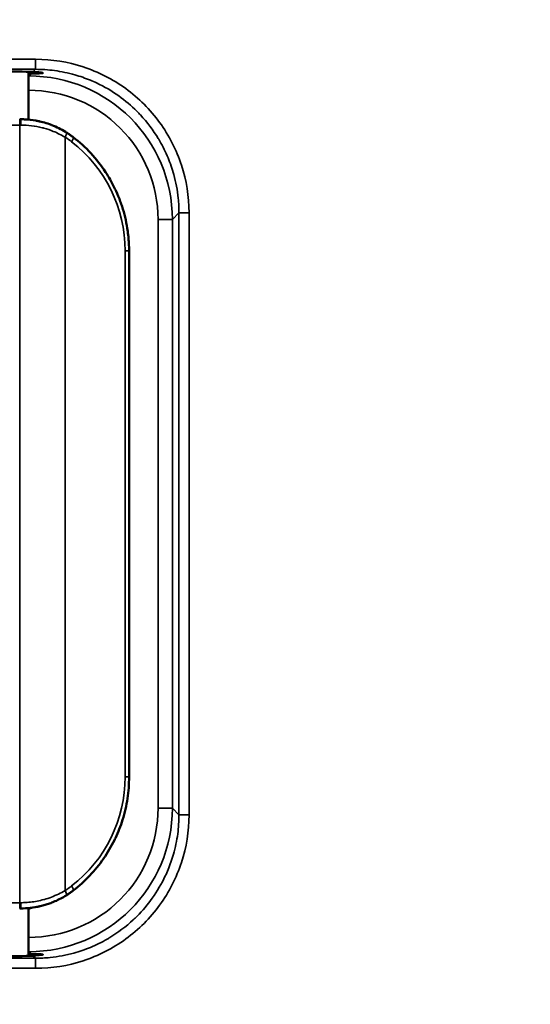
# Model space of a CAD drawing. Header units: millimetres. Extents: x 50 to 3176, y 50 to 2109.
# Tile 440 of 656: x 1339 to 1356, y 1664 to 1699. Entities that reach past the tile are written whole.
import ezdxf

# ---------------------------------------------------------------- set-up
doc = ezdxf.new("R2010")
doc.units = ezdxf.units.MM
doc.header["$LTSCALE"] = 10
for name, color, linetype, lineweight in [('Dimension (ISO)', 7, 'Continuous', 25), ('Visible (ISO)', 7, 'Continuous', 50), ('Visible Narrow (ISO)', 7, 'Continuous', 35)]:
    doc.layers.add(name, color=color, linetype=linetype, lineweight=lineweight)
doc.styles.add('Note Text (ANSI)', font='tahoma.ttf')
doc.dimstyles.new('Default (ISO)', dxfattribs={"dimscale": 10, "dimtxt": 1, "dimasz": 2.5, "dimexe": 3.175, "dimexo": 0, "dimgap": 0.762, "dimtad": 1, "dimrnd": 1e-08, "dimzin": 0, "dimdsep": 46, "dimtxsty": 'Note Text (ANSI)', "dimcen": 0.09, "dimdle": 10, "dimclrd": 1, "dimclre": 1, "dimclrt": 1, "dimazin": 0, "dimtfac": 3.5052, "dimtmove": 0, "dimatfit": 3, "dimfxl": 1, "dimtolj": 1, "dimtzin": 0, "dimlwd": -1, "dimlwe": -1, "dimarcsym": 0})

# ---------------------------------------------------------------- blocks, each defined once
blk = doc.blocks.new('*D9')
at = {"layer": 'Defpoints', "color": 0, "transparency": 16777216}
for p in [(1224.457, 1772.212), (1481.12, 1772.212), (1342.024, 1609.242)]:
    blk.add_point(p, dxfattribs=at)
at = {"layer": 'Dimension (ISO)', "color": 1, "transparency": 16777216}
for p, q in [((1224.457, 1772.212), (1512.87, 1772.212)), ((1481.12, 1634.242), (1481.12, 1747.212)), ((1342.024, 1609.242), (1512.87, 1609.242))]:
    blk.add_line(p, q, dxfattribs=at)
for points in [[(1476.954, 1747.212), (1485.287, 1747.212), (1481.12, 1772.212)], [(1476.954, 1634.242), (1485.287, 1634.242), (1481.12, 1609.242)]]:
    blk.add_solid(points, dxfattribs=at)
at = {"layer": 'Dimension (ISO)', "color": 1, "transparency": 16777216, "insert": (1460.418, 1625.421), "char_height": 10, "attachment_point": 1, "rotation": 90, "style": 'Note Text (ANSI)'}
blk.add_mtext('\\A1;162.97 mm [6.416 in]', dxfattribs=at)
blk = doc.blocks.new('*D10')
at = {"layer": 'Defpoints', "color": 0, "transparency": 16777216}
for p in [(1372.453, 1835.062), (1574.015, 1835.062), (1342.024, 1609.242)]:
    blk.add_point(p, dxfattribs=at)
at = {"layer": 'Dimension (ISO)', "color": 1, "transparency": 16777216}
for p, q in [((1372.453, 1835.062), (1605.765, 1835.062)), ((1574.015, 1634.242), (1574.015, 1810.062)), ((1342.024, 1609.242), (1605.765, 1609.242))]:
    blk.add_line(p, q, dxfattribs=at)
for points in [[(1569.848, 1810.062), (1578.182, 1810.062), (1574.015, 1835.062)], [(1569.848, 1634.242), (1578.182, 1634.242), (1574.015, 1609.242)]]:
    blk.add_solid(points, dxfattribs=at)
at = {"layer": 'Dimension (ISO)', "color": 1, "transparency": 16777216, "insert": (1553.312, 1656.453), "char_height": 10, "attachment_point": 1, "rotation": 90, "style": 'Note Text (ANSI)'}
blk.add_mtext('\\A1;225.82 mm [8.891 in]', dxfattribs=at)

msp = doc.modelspace()

# ---------------------------------------------------------------- linework, layer by layer
at = {"layer": 'Visible (ISO)'}
for p, q in [((1338.953, 1695.0471), (1338.953, 1696.7152)), ((1338.6758, 1695.0599), (1338.6416, 1695.0599)), ((1342.453, 1690.4774), (1342.453, 1672.1425)), ((1344.522, 1670.3616), (1344.5216, 1670.3616)), ((1338.6416, 1667.5599), (1338.6758, 1667.5599)), ((1338.953, 1665.9079), (1338.953, 1667.5728))]:
    msp.add_line(p, q, dxfattribs=at)
msp.add_arc((1338.1371, 1668.3861), 1.19, 313.28202, 317.27889, dxfattribs=at)
for centre, major_axis, ratio, start_param, end_param in [((1335.953, 1696.6838), (-3.5, 0), 0.0174551, 3.5928872, 6.8242848), ((1335.953, 1696.6838), (-3.5, 0), 0.0174551, 2.6004931, 2.6553917), ((1338.7253, 1691.8998), (0.0001, -3.1489), 0.9548552, 2.5792091, 2.6037832), ((1338.7253, 1691.8998), (0.0001, -3.1489), 0.9548552, 2.5060011, 2.5153882), ((1338.725, 1670.7206), (-0.0003, -3.1495), 0.9548512, 0.6142304, 0.6356471), ((1338.725, 1670.7206), (-0.0003, -3.1495), 0.9548512, 0.5378862, 0.5511047), ((1335.953, 1665.9394), (-3.5, 0), 0.0174551, 5.7420858, 8.9734834), ((1335.953, 1665.9394), (-3.5, 0), 0.0174551, 3.6277936, 3.6826922)]:
    msp.add_ellipse(centre, major_axis=major_axis, ratio=ratio, start_param=start_param, end_param=end_param, dxfattribs=at)
for points, knots in [([(1339.0474, 1696.6552), (1339.152, 1696.6586), (1339.2423, 1696.6594), (1339.4007, 1696.6612), (1339.4472, 1696.6632), (1339.4576, 1696.6736), (1339.4226, 1696.6829), (1339.2833, 1696.6998), (1339.2005, 1696.7068), (1339.1026, 1696.7104)], [-1.14151638, -1.14151638, -1.14151638, -1.14151638, -1.07657142, -1.07657142, -0.98681819, -0.98681819, -0.89725349, -0.89725349, -0.83207297, -0.83207297, -0.83207297, -0.83207297]), ([(1339.2074, 1695.0126), (1339.2658, 1695.0021), (1339.3078, 1694.9928), (1339.3465, 1694.9841), (1339.3547, 1694.9821), (1339.3581, 1694.9813), (1339.3585, 1694.9813), (1339.3585, 1694.9813)], [0.113325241, 0.113325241, 0.113325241, 0.113325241, 0.169680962, 0.169680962, 0.19994794, 0.19994794, 0.206014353, 0.206014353, 0.206014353, 0.206014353]), ([(1339.2076, 1695.0124), (1339.2149, 1695.0111), (1339.2222, 1695.0098), (1339.2295, 1695.0084), (1339.3038, 1694.9944), (1339.3761, 1694.978), (1339.4477, 1694.9589), (1339.5256, 1694.9382), (1339.6028, 1694.9144), (1339.681, 1694.8865), (1339.7013, 1694.8793), (1339.7215, 1694.8719), (1339.7419, 1694.8641), (1339.7492, 1694.8614), (1339.7566, 1694.8585), (1339.7639, 1694.8557)], [0.31959862, 0.31959862, 0.31959862, 0.31959862, 0.33333333, 0.33333333, 0.33333333, 0.47412562, 0.47412562, 0.47412562, 0.62714453, 0.62714453, 0.62714453, 0.66666667, 0.66666667, 0.66666667, 0.68084134, 0.68084134, 0.68084134, 0.68084134]), ([(1339.3481, 1694.9836), (1339.3516, 1694.9828), (1339.3542, 1694.9823), (1339.3575, 1694.9815), (1339.3584, 1694.9813), (1339.3594, 1694.981), (1339.3595, 1694.981), (1339.3597, 1694.981), (1339.3598, 1694.981), (1339.3598, 1694.9809), (1339.3598, 1694.9809), (1339.3598, 1694.9809), (1339.3598, 1694.9809), (1339.3598, 1694.9809)], [0, 0, 0, 0, 0.012433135, 0.012433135, 0.021756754, 0.021756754, 0.023504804, 0.023504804, 0.023832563, 0.023832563, 0.023861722, 0.023861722, 0.023876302, 0.023876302, 0.023876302, 0.023876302]), ([(1340.4874, 1694.4512), (1340.477, 1694.4591), (1340.4666, 1694.4669), (1340.4457, 1694.4823), (1340.4352, 1694.4899), (1340.4141, 1694.5051), (1340.4035, 1694.5126), (1340.3822, 1694.5275), (1340.3715, 1694.5348), (1340.35, 1694.5494), (1340.3392, 1694.5566), (1340.3284, 1694.5637)], [2.518451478, 2.518451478, 2.518451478, 2.518451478, 2.531193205, 2.531193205, 2.543934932, 2.543934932, 2.55667666, 2.55667666, 2.569418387, 2.569418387, 2.582160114, 2.582160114, 2.582160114, 2.582160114]), ([(1340.5102, 1694.4338), (1340.9434, 1694.099), (1341.3297, 1693.6837), (1341.7464, 1693.048), (1341.8482, 1692.8699), (1341.9387, 1692.6861)], [0, 0, 0, 0, 0.16944511, 0.16944511, 0.23151053, 0.23151053, 0.23151053, 0.23151053]), ([(1341.9387, 1692.6861), (1341.9463, 1692.6707), (1341.9538, 1692.6551), (1341.9613, 1692.6396), (1341.9739, 1692.6132), (1341.9864, 1692.5866), (1341.9986, 1692.5599), (1342.0531, 1692.441), (1342.1032, 1692.3193), (1342.148, 1692.1968), (1342.1702, 1692.1361), (1342.1912, 1692.0752), (1342.2109, 1692.0144)], [0.48795117, 0.48795117, 0.48795117, 0.48795117, 0.5, 0.5, 0.5, 0.52045182, 0.52045182, 0.52045182, 0.6114843, 0.6114843, 0.6114843, 0.65657017, 0.65657017, 0.65657017, 0.65657017]), ([(1342.3904, 1691.2657), (1342.4024, 1691.1904), (1342.413, 1691.1129), (1342.4219, 1691.0336), (1342.4238, 1691.017), (1342.4256, 1691.0004), (1342.4273, 1690.9837), (1342.4438, 1690.8215), (1342.453, 1690.6517), (1342.453, 1690.4774)], [0.83629257, 0.83629257, 0.83629257, 0.83629257, 0.88693799, 0.88693799, 0.88693799, 0.89749261, 0.89749261, 0.89749261, 1, 1, 1, 1]), ([(1342.2259, 1670.6529), (1342.1576, 1670.4339), (1342.073, 1670.217), (1341.9758, 1670.0108), (1341.9647, 1669.9873), (1341.9535, 1669.9639), (1341.9421, 1669.9407)], [0.33340324, 0.33340324, 0.33340324, 0.33340324, 0.48292324, 0.48292324, 0.48292324, 0.49996352, 0.49996352, 0.49996352, 0.49996352]), ([(1341.5626, 1669.2946), (1341.5626, 1669.2945), (1341.5625, 1669.2944), (1341.5624, 1669.2943), (1341.4196, 1669.0883), (1341.2589, 1668.8897), (1341.0828, 1668.7039), (1341.0826, 1668.7037), (1341.0824, 1668.7035), (1341.0822, 1668.7033)], [0.6665899, 0.6665899, 0.6665899, 0.6665899, 0.66666667, 0.66666667, 0.66666667, 0.83333333, 0.83333333, 0.83333333, 0.83352498, 0.83352498, 0.83352498, 0.83352498]), ([(1340.2654, 1668.0157), (1340.2019, 1667.976), (1340.137, 1667.9388), (1340.0053, 1667.8696), (1339.9383, 1667.8375), (1339.8355, 1667.7929), (1339.8001, 1667.7783), (1339.7111, 1667.7436), (1339.6574, 1667.7245), (1339.5504, 1667.6897), (1339.4972, 1667.674), (1339.4435, 1667.6598)], [0.00000208, 0.00000208, 0.00000208, 0.00000208, 0.13188906, 0.13188906, 0.26425896, 0.26425896, 0.33333333, 0.33333333, 0.4372302, 0.4372302, 0.53872677, 0.53872677, 0.53872677, 0.53872677]), ([(1340.2994, 1668.0373), (1340.3102, 1668.0442), (1340.321, 1668.0512), (1340.3424, 1668.0654), (1340.353, 1668.0725), (1340.3742, 1668.087), (1340.3848, 1668.0943), (1340.4059, 1668.109), (1340.4163, 1668.1164), (1340.4372, 1668.1314), (1340.4476, 1668.139), (1340.4579, 1668.1466)], [0.548159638, 0.548159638, 0.548159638, 0.548159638, 0.560744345, 0.560744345, 0.573329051, 0.573329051, 0.585913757, 0.585913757, 0.598498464, 0.598498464, 0.61108317, 0.61108317, 0.61108317, 0.61108317]), ([(1339.3584, 1667.6386), (1339.3584, 1667.6386), (1339.3584, 1667.6386), (1339.3582, 1667.6386), (1339.3573, 1667.6384), (1339.3521, 1667.6372), (1339.3433, 1667.6351), (1339.2908, 1667.6234), (1339.213, 1667.6062), (1339.0732, 1667.5862), (1339.0433, 1667.5824), (1339.0114, 1667.5788)], [0.04848599, 0.04848599, 0.04848599, 0.04848599, 0.04942029, 0.04942029, 0.0587219, 0.0587219, 0.08665903, 0.08665903, 0.17113456, 0.17113456, 0.19213005, 0.19213005, 0.19213005, 0.19213005]), ([(1339.3589, 1667.6387), (1339.3589, 1667.6387), (1339.3589, 1667.6387), (1339.3589, 1667.6387), (1339.3589, 1667.6387), (1339.3588, 1667.6387), (1339.3588, 1667.6387), (1339.3587, 1667.6387), (1339.3586, 1667.6386), (1339.3561, 1667.6381), (1339.3515, 1667.637), (1339.3264, 1667.6313), (1339.2964, 1667.6245), (1339.2548, 1667.6163)], [0, 0, 0, 0, 0.000011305, 0.000011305, 0.000086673, 0.000086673, 0.000388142, 0.000388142, 0.00152046, 0.00152046, 0.02569734, 0.02569734, 0.074081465, 0.074081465, 0.074081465, 0.074081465]), ([(1339.0474, 1665.9679), (1339.0863, 1665.9667), (1339.1228, 1665.9658), (1339.3464, 1665.9614), (1339.4447, 1665.9625), (1339.4524, 1665.9547), (1339.4602, 1665.947), (1339.3785, 1665.9294), (1339.1729, 1665.9158), (1339.1389, 1665.9141), (1339.1026, 1665.9127)], [-0.15717148, -0.15717148, -0.15717148, -0.15717148, -0.13347504, -0.13347504, 0, 0, 0, 0.13346867, 0.13346867, 0.15723216, 0.15723216, 0.15723216, 0.15723216])]:
    msp.add_open_spline(points, degree=3, knots=knots, dxfattribs=at)
for points in [[(1338.6758, 1695.0599), (1338.7198, 1695.0599), (1338.7636, 1695.059), (1338.8072, 1695.057)], [(1338.8072, 1695.0571), (1338.9416, 1695.0512), (1339.0759, 1695.0362), (1339.2076, 1695.0124)], [(1339.284, 1694.9976), (1339.3018, 1694.994), (1339.3166, 1694.9908), (1339.3283, 1694.9881)], [(1339.7639, 1694.8557), (1339.9274, 1694.792), (1340.0847, 1694.7142), (1340.2326, 1694.6244)], [(1340.2326, 1694.6244), (1340.2436, 1694.6178), (1340.2545, 1694.611), (1340.2654, 1694.6042)], [(1342.2109, 1692.0144), (1342.2896, 1691.7707), (1342.3499, 1691.5195), (1342.3904, 1691.2657)], [(1342.453, 1672.1425), (1342.453, 1671.8929), (1342.4342, 1671.6418), (1342.3965, 1671.3929)], [(1342.3965, 1671.3929), (1342.3584, 1671.1423), (1342.3012, 1670.8941), (1342.2259, 1670.6529)], [(1341.9421, 1669.9407), (1341.8317, 1669.7158), (1341.7044, 1669.4992), (1341.5626, 1669.2946)], [(1341.0822, 1668.7033), (1340.9048, 1668.516), (1340.7128, 1668.3427), (1340.5102, 1668.1861)], [(1338.7579, 1667.5611), (1338.7306, 1667.5603), (1338.7032, 1667.5599), (1338.6758, 1667.5599)], [(1339.4435, 1667.6598), (1339.2217, 1667.6011), (1338.9894, 1667.5674), (1338.7579, 1667.5611)]]:
    msp.add_open_spline(points, degree=3, dxfattribs=at)
at = {"layer": 'Visible Narrow (ISO)'}
for p, q in [((1311.7143, 1697.1499), (1339.1921, 1697.1499)), ((1339.1921, 1697.1499), (1339.1921, 1696.7999)), ((1339.1921, 1696.7999), (1311.7143, 1696.7999)), ((1339.0474, 1696.6552), (1338.9623, 1696.5701)), ((1339.1921, 1696.7999), (1339.1026, 1696.7104)), ((1338.953, 1696.5701), (1338.9623, 1696.5701)), ((1338.9623, 1696.5701), (1338.9623, 1696.0702)), ((1338.9623, 1696.0702), (1338.953, 1696.0702)), ((1338.6416, 1695.0599), (1338.6416, 1694.8599)), ((1338.6416, 1694.8599), (1316.953, 1694.8599)), ((1338.6416, 1694.8599), (1338.6773, 1694.8599)), ((1338.6416, 1667.7599), (1338.6416, 1694.8599)), ((1340.2227, 1694.4346), (1340.2227, 1668.1853)), ((1343.4616, 1691.5709), (1343.9615, 1691.5709)), ((1343.4616, 1671.0522), (1343.4616, 1691.5709)), ((1343.9615, 1691.5709), (1344.1913, 1691.8007)), ((1343.9615, 1691.5709), (1343.9615, 1671.0522)), ((1344.1913, 1670.8224), (1344.1913, 1691.8007)), ((1344.1913, 1691.8007), (1344.5413, 1691.8007)), ((1344.5413, 1691.8007), (1344.5413, 1670.8224)), ((1342.3162, 1672.1425), (1342.3162, 1690.4774)), ((1342.3162, 1690.4774), (1342.453, 1690.4774)), ((1342.453, 1672.1425), (1342.3162, 1672.1425)), ((1343.9615, 1671.0522), (1343.4616, 1671.0522)), ((1344.1913, 1670.8224), (1343.9615, 1671.0522)), ((1344.5413, 1670.8224), (1344.1913, 1670.8224)), ((1316.953, 1667.7599), (1338.6416, 1667.7599)), ((1338.6416, 1667.7599), (1338.6416, 1667.5599)), ((1338.6773, 1667.7599), (1338.6416, 1667.7599)), ((1338.953, 1666.5529), (1338.9623, 1666.5529)), ((1338.9623, 1666.5529), (1338.9623, 1666.053)), ((1311.7143, 1665.8232), (1339.1921, 1665.8232)), ((1338.9623, 1666.053), (1338.953, 1666.053)), ((1339.0474, 1665.9679), (1338.9623, 1666.053)), ((1339.1026, 1665.9127), (1339.1921, 1665.8232)), ((1339.1921, 1665.8232), (1339.1921, 1665.4733)), ((1339.1921, 1665.4733), (1311.7143, 1665.4733))]:
    msp.add_line(p, q, dxfattribs=at)
for centre, start, end in [((1338.9626, 1691.5712), 359.99648, 90.00353), ((1338.9626, 1671.052), 269.99648, 0.00353)]:
    msp.add_arc(centre, 4.499, start, end, dxfattribs=at)
for centre, major_axis, ratio, start_param, end_param in [((1338.9609, 1691.5695), (-3.5364, -3.5364), 0.9997567, 2.3563525, 3.9268456), ((1338.6758, 1694.8599), (0, 0.2), 0.0071408, 4.712389, 6.2831024), ((1340.1595, 1694.4346), (0.1059, 0.1696), 0.2720553, 4.8806952, 6.2831464), ((1338.7925, 1691.8903), (-0.0001, -2.9574), 0.9486858, 2.5091148, 2.6067239), ((1340.3879, 1694.2755), (0.1223, 0.1583), 0.2550524, 4.9069373, 6.2831724), ((1337.5127, 1690.4756), (-4.2832, -2.1751), 0.9995875, 2.6719067, 3.5844284), ((1337.512, 1672.1446), (4.318, -2.1071), 0.9995014, 5.8244973, 6.7369355), ((1338.9609, 1671.0536), (-3.5364, 3.5364), 0.9997567, 2.3563518, 3.9268449), ((1338.7899, 1670.7338), (0.0001, -2.9624), 0.9486856, 0.534948, 0.6323975), ((1340.1595, 1668.1853), (0.106, -0.1696), 0.2720431, 0.0000202, 1.4024644), ((1340.3879, 1668.3443), (0.1223, -0.1583), 0.2550677, 0.0000373, 1.3762714), ((1338.6758, 1667.7599), (0, -0.2), 0.0071408, 0.0000829, 1.570795)]:
    msp.add_ellipse(centre, major_axis=major_axis, ratio=ratio, start_param=start_param, end_param=end_param, dxfattribs=at)
for points in [[(1344.5413, 1691.8007), (1344.5412, 1692.3818), (1344.3619, 1693.4799), (1343.5885, 1695.0015), (1342.3926, 1696.1973), (1340.8711, 1696.9705), (1339.7731, 1697.1499), (1339.1921, 1697.1499)], [(1339.1921, 1665.4733), (1339.7732, 1665.4733), (1340.8713, 1665.6527), (1342.3929, 1666.4261), (1343.5887, 1667.6219), (1344.3619, 1669.1435), (1344.5413, 1670.2414), (1344.5413, 1670.8224)]]:
    msp.add_open_spline(points, degree=3, dxfattribs=at)
for points, knots in [([(1339.1921, 1696.7999), (1339.4127, 1696.7999), (1339.6335, 1696.7853), (1340.0933, 1696.7241), (1340.3319, 1696.6744), (1340.7483, 1696.5554), (1340.9279, 1696.4928), (1341.1769, 1696.3899), (1341.2495, 1696.3578), (1341.5923, 1696.1965), (1341.8517, 1696.0446), (1342.3196, 1695.7108), (1342.5304, 1695.5324), (1342.7673, 1695.2958), (1342.8087, 1695.253), (1343.0841, 1694.9575), (1343.2929, 1694.681), (1343.4889, 1694.3566), (1343.5063, 1694.3271), (1343.6314, 1694.1101), (1343.7272, 1693.9158), (1343.8884, 1693.5271), (1343.9551, 1693.3334), (1344.0849, 1692.8648), (1344.137, 1692.5869), (1344.1827, 1692.1385), (1344.1913, 1691.9695), (1344.1913, 1691.8007)], [0, 0, 0, 0, 0.08441999, 0.08441999, 0.17737695, 0.17737695, 0.25, 0.25, 0.28036975, 0.28036975, 0.39479769, 0.39479769, 0.5, 0.5, 0.52273843, 0.52273843, 0.65437065, 0.65437065, 0.66746032, 0.66746032, 0.75, 0.75, 0.82802243, 0.82802243, 0.93544366, 0.93544366, 1, 1, 1, 1]), ([(1338.6773, 1694.8599), (1338.8038, 1694.8599), (1338.9304, 1694.852), (1339.1815, 1694.8204), (1339.3059, 1694.7968), (1339.4479, 1694.7605), (1339.4681, 1694.7551), (1339.5991, 1694.7187), (1339.7076, 1694.6818), (1339.9558, 1694.581), (1340.0929, 1694.5124), (1340.2227, 1694.4346)], [0, 0, 0, 0, 0.2300945, 0.2300945, 0.4614975, 0.4614975, 0.5, 0.5, 0.7122003, 0.7122003, 1, 1, 1, 1]), ([(1344.1913, 1670.8224), (1344.1913, 1670.6018), (1344.1767, 1670.381), (1344.1155, 1669.9212), (1344.0658, 1669.6826), (1343.9468, 1669.2663), (1343.8842, 1669.0866), (1343.7813, 1668.8377), (1343.7492, 1668.765), (1343.5878, 1668.4223), (1343.4359, 1668.1628), (1343.1022, 1667.695), (1342.9238, 1667.4841), (1342.6872, 1667.2472), (1342.6444, 1667.2059), (1342.3488, 1666.9304), (1342.0724, 1666.7216), (1341.748, 1666.5256), (1341.7185, 1666.5082), (1341.5015, 1666.3831), (1341.3072, 1666.2874), (1340.9185, 1666.1262), (1340.7248, 1666.0594), (1340.2562, 1665.9297), (1339.9782, 1665.8776), (1339.5299, 1665.8319), (1339.3609, 1665.8232), (1339.1921, 1665.8232)], [0, 0, 0, 0, 0.08441999, 0.08441999, 0.17737695, 0.17737695, 0.25, 0.25, 0.28036975, 0.28036975, 0.39479769, 0.39479769, 0.5, 0.5, 0.52273843, 0.52273843, 0.65437067, 0.65437067, 0.66746032, 0.66746032, 0.75, 0.75, 0.82802243, 0.82802243, 0.93544365, 0.93544365, 1, 1, 1, 1]), ([(1340.2227, 1668.1853), (1340.1485, 1668.1408), (1340.072, 1668.0994), (1339.9131, 1668.0223), (1339.8306, 1667.9867), (1339.6663, 1667.9246), (1339.5846, 1667.8976), (1339.4971, 1667.8729), (1339.4926, 1667.8716), (1339.4112, 1667.849), (1339.3331, 1667.8307), (1339.1756, 1667.8002), (1339.0962, 1667.7881), (1338.9368, 1667.7701), (1338.8567, 1667.7642), (1338.7435, 1667.7605), (1338.7104, 1667.7599), (1338.6773, 1667.7599)], [0, 0, 0, 0, 0.164427, 0.164427, 0.3322135, 0.3322135, 0.4915159, 0.4915159, 0.5, 0.5, 0.6473335, 0.6473335, 0.793877, 0.793877, 0.9398183, 0.9398183, 1, 1, 1, 1])]:
    msp.add_open_spline(points, degree=3, knots=knots, dxfattribs=at)

# ---------------------------------------------------------------- dimensions: what is measured, and where the dimension line sits
at = {"layer": 'Dimension (ISO)', "color": 1, "true_color": 0xff0000}
for base, p2, text, picture, middle in [((1574.0148, 1835.0616), (1372.453, 1835.0616), '<> mm [8.891 in]', '*D10', (1574.0148, 1722.1516)), ((1481.1205, 1772.2116), (1224.4569, 1772.2116), '<> mm [6.416 in]', '*D9', (1481.1205, 1690.7266))]:
    dim = msp.add_linear_dim(base=base, p1=(1342.0244, 1609.2416), p2=p2, angle=270, text=text, dimstyle='Default (ISO)', override={"dimgap": 0.762, "dimdec": 2, "dimpost": '', "dimtol": 0, "dimlim": 0, "dimtp": 0, "dimtm": 0, "dimtdec": 2, "dimtofl": 0, "dimatfit": 1}, dxfattribs=at)
    dim.commit()
    dim.dimension.update_dxf_attribs({"geometry": picture, "text_midpoint": middle, "dimtype": 160})

doc.saveas('drawing.dxf')
